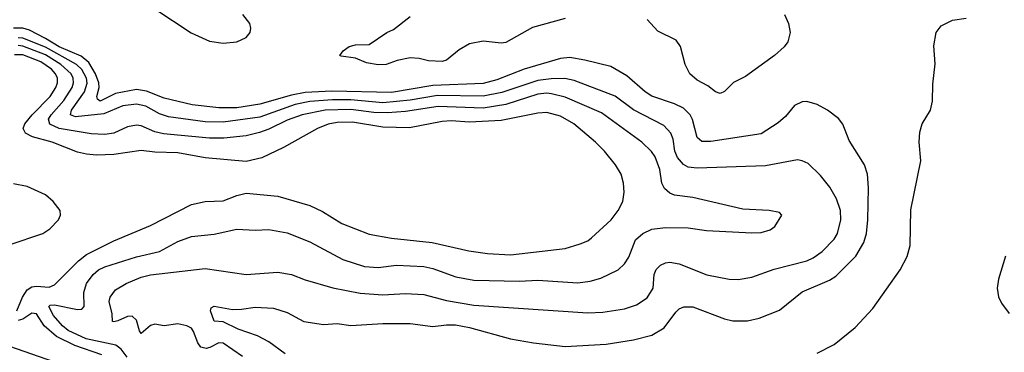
# Model space of a CAD drawing. Header units: inches. Extents: x 1305375 to 1407406, y 744550 to 841633.
# Tile 488 of 509: x 1392117 to 1396437, y 830428 to 831887. Entities that reach past the tile are written whole.
import ezdxf

# ---------------------------------------------------------------- set-up
doc = ezdxf.new("R2010")
doc.units = ezdxf.units.IN
doc.header["$MEASUREMENT"] = 0
doc.layers.add('B3893', color=7, linetype='Continuous')

msp = doc.modelspace()

# ---------------------------------------------------------------- linework, layer by layer
at = {"layer": 'B3893', "color": 5}
for points, elevation in [([(1392710, 831934.5), (1392869.8, 831829.8), (1392950, 831792.4), (1393010, 831783.3), (1393070, 831789.5), (1393110.9, 831809.1), (1393127.7, 831830), (1393131.2, 831850), (1393125.9, 831870), (1393095.8, 831910)], 1220), ([(1394510, 831892.7), (1394367.2, 831852.8), (1394250, 831786.6), (1394230, 831784.3), (1394150, 831792.1), (1394090, 831781.2), (1394044.8, 831755.2), (1393990.1, 831710), (1393970, 831703.5), (1393910, 831706), (1393870, 831716.8), (1393830, 831719.5), (1393772.7, 831707.3), (1393724.7, 831690), (1393690, 831689), (1393638, 831698), (1393590, 831718), (1393527, 831727), (1393522, 831730), (1393536, 831750), (1393562, 831770), (1393590, 831776.5), (1393650, 831777.4), (1393728.4, 831830), (1393756.6, 831843.4), (1393830, 831900.5)], 1180), ([(1395473.1, 831910), (1395490.8, 831870), (1395496.8, 831830), (1395487, 831790), (1395471.9, 831768.1), (1395429.4, 831730), (1395301.9, 831638.1), (1395248.9, 831611.1), (1395210, 831572.3), (1395190, 831562.5), (1395170, 831569.9), (1395136.7, 831596.7), (1395090, 831622.1), (1395057.5, 831650), (1395036.8, 831690), (1395016.9, 831770), (1394997.4, 831797.4), (1394917, 831837), (1394870, 831887.2)], 1180), ([(1395615.5, 830424.5), (1395690, 830462.5), (1395782.1, 830537.9), (1395860.2, 830619.8), (1395980.2, 830790), (1396011, 830849), (1396023.5, 830896.5), (1396026.8, 831053.2), (1396071.3, 831268.7), (1396063.3, 831350), (1396066.5, 831393.5), (1396076.1, 831430), (1396113.2, 831490), (1396122.5, 831530), (1396124, 831604), (1396133.4, 831693.4), (1396128.2, 831771.8), (1396137.6, 831830), (1396160.6, 831859.4), (1396210, 831884.9), (1396270, 831893.7)], 1180), ([(1393281.7, 830421.7), (1393210, 830473.7), (1393160.7, 830500.7), (1393075.1, 830530), (1393010, 830561.8), (1392970, 830565.1), (1392953.3, 830610), (1392957, 830623), (1392969.7, 830630.3), (1393050, 830616.8), (1393090, 830617.3), (1393150, 830626.6), (1393230, 830621.3), (1393290, 830602.4), (1393364.1, 830564.1), (1393450, 830550.7), (1393510, 830554.6), (1393570, 830546.6), (1393710, 830554.8), (1393830, 830554.8), (1393930, 830541.2), (1393990, 830549.1), (1394029.2, 830549.2), (1394090, 830537.8), (1394270, 830487.5), (1394370.6, 830469.4), (1394510, 830453.2), (1394690, 830463.9), (1394810, 830483.7), (1394890, 830503.7), (1394944.7, 830535.3), (1394995.5, 830604.5), (1395010, 830618.5), (1395031.6, 830628.4), (1395070, 830627.6), (1395210, 830575.2), (1395246.4, 830566.4), (1395310, 830566.7), (1395361.4, 830578.6), (1395450, 830613.5), (1395550, 830693.4), (1395670, 830745.1), (1395698, 830762), (1395786.3, 830850), (1395821, 830910), (1395831.9, 830950), (1395837.9, 831010), (1395841.7, 831150), (1395836.5, 831210), (1395824.1, 831250), (1395756.5, 831356.5), (1395728.3, 831428.3), (1395710, 831454.3), (1395661.3, 831490), (1395615.4, 831515.4), (1395570, 831528.2), (1395550, 831526.3), (1395516.9, 831510), (1395477.4, 831462.6), (1395445.5, 831434.5), (1395370, 831386.6), (1395150, 831353.2), (1395110, 831353.4), (1395089.3, 831370), (1395069.1, 831449.1), (1395059.3, 831470), (1395030, 831498.3), (1394990, 831518.4), (1394890, 831551.2), (1394861.2, 831570), (1394780.4, 831640.3), (1394710, 831681.6), (1394597, 831710), (1394530, 831721.6), (1394490, 831717.3), (1394330, 831670.6), (1394210, 831623.5), (1394150, 831607.6), (1393930, 831598.5), (1393748, 831568), (1393486.7, 831573.3), (1393370, 831567.9), (1393310, 831555.7), (1393170, 831515.9), (1393070, 831500.3), (1392990, 831500.9), (1392873.6, 831513.6), (1392750, 831542.8), (1392672.8, 831572.8), (1392630, 831580.6), (1392537.1, 831562.9), (1392469.9, 831529.9), (1392457.8, 831537.8), (1392455.7, 831550), (1392465.4, 831590), (1392463.5, 831610), (1392450, 831650), (1392419.7, 831699.7), (1392386.4, 831726.4), (1392290, 831767.4), (1392230, 831805), (1392160.2, 831840.2), (1392130, 831849.9), (1392090, 831849.9)], 1220), ([(1393094.2, 830410), (1393010, 830468.2), (1392990, 830469.9), (1392951.2, 830448.8), (1392934.3, 830445.7), (1392911.6, 830451.6), (1392897.9, 830470), (1392880, 830520), (1392870, 830533.8), (1392850, 830545.2), (1392810, 830553.1), (1392750, 830543.9), (1392710, 830551.6), (1392690, 830545.8), (1392650, 830511.2), (1392642.5, 830522.5), (1392629.4, 830569.4), (1392610, 830586.4), (1392590, 830586), (1392547, 830567), (1392530, 830561.4), (1392523.9, 830563.9), (1392523, 830597), (1392509.6, 830650.5), (1392513.3, 830670), (1392537.5, 830702.5), (1392584.4, 830730), (1392650, 830758), (1392690, 830767.8), (1392930, 830796.6), (1393110, 830770.2), (1393250, 830780.2), (1393310, 830770.2), (1393370, 830745.6), (1393491.4, 830711.4), (1393610, 830687.1), (1393710, 830681.1), (1393810, 830685.9), (1393890, 830681.2), (1393990, 830655.3), (1394110, 830634.7), (1394610, 830601.9), (1394675.9, 830604.1), (1394770, 830619.7), (1394823.9, 830636.1), (1394870, 830666.9), (1394896.2, 830710), (1394901.3, 830770), (1394909, 830791), (1394928.9, 830811.1), (1394950, 830821.2), (1394970, 830824.3), (1395010, 830816.6), (1395131.8, 830768.2), (1395230, 830749.2), (1395270, 830747.3), (1395330, 830757.5), (1395427.5, 830792.5), (1395570.4, 830829.6), (1395598, 830842), (1395637.6, 830870), (1395690, 830924.4), (1395705.5, 830950), (1395719.5, 831010), (1395717.7, 831050), (1395701.5, 831101.5), (1395672.2, 831152.2), (1395630, 831204), (1395575.8, 831255.8), (1395550, 831268.5), (1395530, 831272), (1395390, 831246.5), (1395090, 831235.5), (1395050, 831239.8), (1395030, 831251.6), (1395002.6, 831282.6), (1394992.1, 831310), (1394983.5, 831363.5), (1394974.4, 831390), (1394943.3, 831423.2), (1394810, 831490.9), (1394730, 831551.5), (1394550, 831619.9), (1394508.8, 831628.8), (1394448.1, 831628.1), (1394390, 831620.8), (1394232.5, 831567.5), (1394150, 831551.5), (1393950, 831554.7), (1393830, 831534.5), (1393710, 831521.8), (1393570, 831534.8), (1393490, 831535.2), (1393390, 831528.4), (1393325.5, 831514.5), (1393170, 831458.8), (1393010, 831436.8), (1392930, 831438.7), (1392770, 831461.2), (1392730, 831474.4), (1392670, 831507.5), (1392630, 831516.3), (1392570, 831509), (1392485.6, 831474.4), (1392361.3, 831461.3), (1392340.2, 831470), (1392343.4, 831490), (1392400.5, 831570), (1392412.1, 831607.9), (1392410.2, 831630), (1392390, 831669.1), (1392365.7, 831690), (1392230, 831766.5), (1392130, 831805.8), (1392110, 831807.1)], 1240), ([(1392587.8, 830407.8), (1392562.5, 830442.5), (1392539.1, 830459.1), (1392407.9, 830487.9), (1392330, 830523.7), (1392304.7, 830544.7), (1392264.7, 830590), (1392245.3, 830630), (1392250, 830635.7), (1392270, 830636.2), (1392370, 830615.5), (1392390, 830617), (1392399.7, 830630), (1392398.7, 830690), (1392410.5, 830730), (1392439.5, 830770), (1392462.9, 830790), (1392490, 830803.4), (1392630, 830847.5), (1392729.9, 830870.1), (1392810, 830914.5), (1392870, 830935.5), (1392970, 830947.1), (1393070, 830968), (1393150, 830963.8), (1393210, 830966.7), (1393290, 830952.2), (1393390, 830912.6), (1393535.2, 830835.2), (1393630, 830804.6), (1393690, 830799.8), (1393770, 830810.6), (1393890, 830804.5), (1393930, 830796.1), (1394030, 830759.6), (1394110, 830745.2), (1394310, 830740.7), (1394390, 830744.4), (1394566.4, 830733.6), (1394619.4, 830740.6), (1394666.4, 830753.6), (1394743.5, 830790), (1394770, 830816.9), (1394790, 830846), (1394819.1, 830920.9), (1394850.8, 830949.2), (1394890, 830968.8), (1394950, 830975.8), (1395050, 830974.7), (1395130, 830962.4), (1395330, 830951.8), (1395370, 830954), (1395410, 830964.9), (1395430, 830980.5), (1395461.2, 831030), (1395450, 831041.2), (1395406, 831050), (1395290, 831056.4), (1395070, 831107.7), (1394990, 831117.6), (1394970, 831125.9), (1394946.1, 831146.1), (1394934.6, 831170), (1394925.4, 831230), (1394904.8, 831284.8), (1394889.4, 831309.4), (1394846.8, 831350), (1394670, 831477.8), (1394510, 831546.9), (1394450, 831562.2), (1394430, 831564.4), (1394390, 831559.8), (1394250, 831515.7), (1394150, 831499), (1393953.1, 831506.9), (1393810, 831484.3), (1393730, 831478.7), (1393670, 831480.5), (1393570, 831493.5), (1393457.6, 831490), (1393356.5, 831470), (1393290, 831445.7), (1393210, 831406.7), (1393168.4, 831391.6), (1393110, 831378), (1393012.7, 831367.3), (1392950, 831368.1), (1392747.1, 831387.1), (1392710, 831394.8), (1392650, 831421.2), (1392630, 831424.3), (1392590, 831416.9), (1392530, 831389.9), (1392490, 831383.7), (1392430, 831386.2), (1392290, 831409.3), (1392248.3, 831428.3), (1392243.5, 831450), (1392255, 831470), (1392310, 831532.4), (1392346.6, 831590), (1392352.5, 831610), (1392351.8, 831630), (1392342.6, 831650), (1392297.3, 831690), (1392230, 831733.4), (1392130, 831771), (1392110, 831773.5)], 1260), ([(1392103.9, 830610), (1392129.3, 830670), (1392150, 830701.8), (1392170, 830714.8), (1392190, 830718), (1392246, 830714), (1392270, 830723.9), (1392374.2, 830830), (1392410, 830857.4), (1392530, 830916.6), (1392690, 830984.4), (1392870, 831075.9), (1392930, 831090.2), (1393010, 831093), (1393070, 831115.8), (1393110, 831125.5), (1393250, 831113.6), (1393390, 831071.7), (1393445.5, 831045.5), (1393530, 830993.5), (1393650, 830946), (1393748.4, 830928.4), (1393926.8, 830910), (1394087.2, 830872.8), (1394170, 830861.4), (1394270, 830855.9), (1394510, 830883.2), (1394576.6, 830903.4), (1394610, 830917.8), (1394626.3, 830930), (1394712.4, 831010), (1394743.1, 831050), (1394762.6, 831090), (1394769.7, 831130), (1394766, 831170), (1394755.3, 831210), (1394730.8, 831250), (1394682.4, 831310), (1394643.1, 831350), (1394547.8, 831430), (1394490, 831463.2), (1394430, 831480.6), (1394390, 831476.9), (1394230, 831444.9), (1394090, 831437.1), (1394010, 831442.9), (1393970, 831440.9), (1393827.5, 831412.5), (1393710, 831414.9), (1393577.2, 831437.2), (1393510, 831435.7), (1393470, 831429), (1393423.6, 831410), (1393273.7, 831326.3), (1393179.1, 831280.9), (1393110, 831264.6), (1392930, 831281.7), (1392810, 831303.4), (1392710, 831305.6), (1392650, 831313.2), (1392530, 831295.7), (1392453.2, 831293.2), (1392410, 831296.6), (1392370, 831306), (1392259.2, 831350), (1392173.1, 831373.1), (1392142.2, 831390), (1392132.7, 831410), (1392139.7, 831430), (1392171.2, 831470), (1392250.7, 831550), (1392275.7, 831590), (1392282.9, 831610), (1392283, 831630), (1392274.4, 831650), (1392256.2, 831670), (1392210, 831702.2), (1392130, 831733.4), (1392093.3, 831733.3)], 1280), ([(1392070, 830899.5), (1392217.7, 830950), (1392248.6, 830970), (1392287.4, 831010), (1392296, 831030), (1392294.5, 831050), (1392264.2, 831090), (1392230, 831118.2), (1392150, 831155), (1392090, 831167.4)], 1320), ([(1396441.9, 830850), (1396411.6, 830748.4), (1396406.4, 830710), (1396411.1, 830671.1), (1396424.2, 830644.2), (1396458.2, 830598.2)], 1180), ([(1392477.8, 830417.8), (1392358.4, 830458.4), (1392277.6, 830497.6), (1392224.2, 830544.2), (1392190, 830597.7), (1392170, 830599.4), (1392130, 830574.3), (1392110, 830568.5)], 1280), ([(1393226.5, 830000), (1393238.6, 830030), (1393242.1, 830050), (1393235.1, 830070), (1393218.9, 830090), (1393170, 830137.5), (1393150, 830149.9), (1393110, 830154.4), (1393050, 830134.5), (1393010, 830135.3), (1392888.3, 830168.3), (1392810, 830176.1), (1392710, 830203.9), (1392648.1, 830228.1), (1392544.1, 830250), (1392493.8, 830270), (1392423, 830323), (1392350, 830349.3), (1392266.7, 830386.7), (1392073.8, 830453.8)], 1320)]:
    msp.add_lwpolyline(points, dxfattribs=dict(at, elevation=elevation))

doc.saveas('drawing.dxf')
